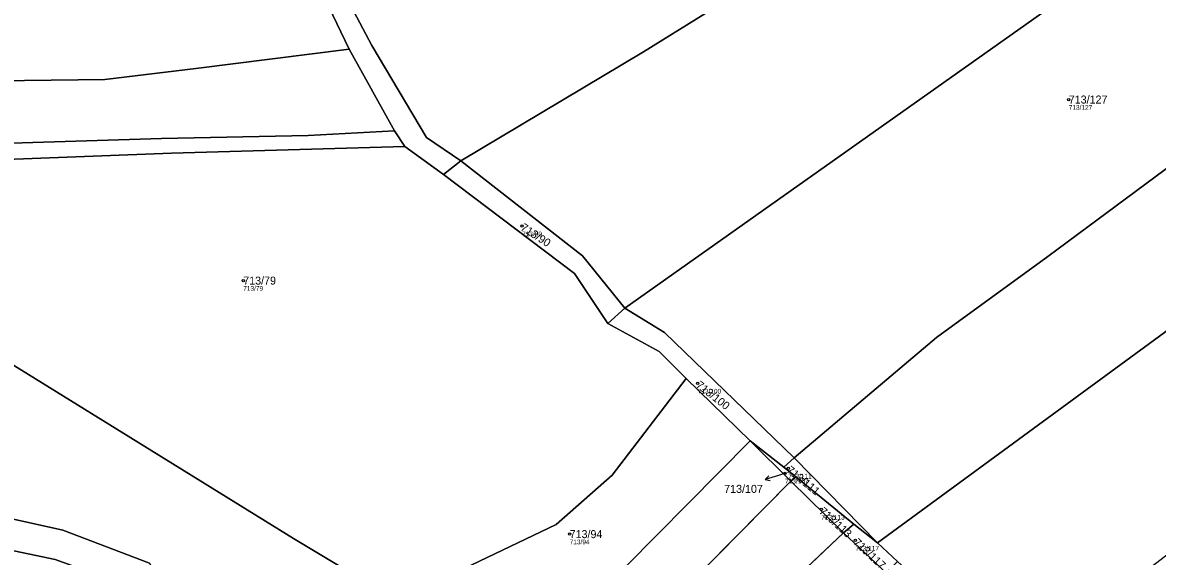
# Model space of a CAD drawing. Extents: x -732749 to -730903, y -1025757 to -1023435.
# Drawn here: x -731507.8 to -731266.8, y -1024006.4 to -1023893.2 of the extents above; entities that cross this region are included whole.
import ezdxf

# ---------------------------------------------------------------- set-up
doc = ezdxf.new("R2010")
doc.units = 0
for name, color, linetype in [('Definiční body', 7, 'Continuous'), ('Hranice parcel', 7, 'Continuous'), ('Parcelní čísla', 7, 'Continuous'), ('Polygon parcely', 7, 'Continuous'), ('Pop  PČ popisy', 7, 'Continuous')]:
    doc.layers.add(name, color=color, linetype=linetype)

msp = doc.modelspace()

# ---------------------------------------------------------------- linework, layer by layer
at = {"layer": 'Definiční body'}
for centre in [(-731285.62, -1023909.46), (-731401.73, -1023936.32), (-731460.94, -1023947.88), (-731364.42, -1023969.69), (-731345.19, -1023987.71), (-731345.86, -1023988.76), (-731338.19, -1023996.43), (-731391.62, -1024001.67), (-731330.92, -1024003.02)]:
    msp.add_circle(centre, 0.25, dxfattribs=at)
at = {"layer": 'Hranice parcel'}
for p, q in [((-731428.84, -1023916.09), (-731438.42, -1023898.8)), ((-731426.61, -1023919.41), (-731428.84, -1023916.09)), ((-731418.38, -1023925.35), (-731426.61, -1023919.41)), ((-731418.38, -1023925.35), (-731414.74, -1023922.47)), ((-731383.52, -1023956.96), (-731379.89, -1023953.71)), ((-731353.27, -1023981.88), (-731366.86, -1023968.65)), ((-731344.68, -1023990.47), (-731353.27, -1023981.88)), ((-731353.27, -1023981.88), (-731346.11, -1023987.45)), ((-731346.11, -1023987.45), (-731343.94, -1023985.48)), ((-731343.61, -1023989.49), (-731346.11, -1023987.45)), ((-731326.27, -1024003.5), (-731343.94, -1023985.48)), ((-731344.68, -1023990.47), (-731343.61, -1023989.49)), ((-731343.61, -1023989.49), (-731331.27, -1023999.57)), ((-731392.96, -1024039.29), (-731344.68, -1023990.47)), ((-731333.48, -1024001.39), (-731344.68, -1023990.47)), ((-731333.48, -1024001.39), (-731331.27, -1023999.57)), ((-731331.27, -1023999.57), (-731326.27, -1024003.5)), ((-731382.24, -1024047.43), (-731333.48, -1024001.39)), ((-731324.4, -1024009.87), (-731333.48, -1024001.39)), ((-731322.01, -1024007.47), (-731326.27, -1024003.5))]:
    msp.add_line(p, q, dxfattribs=at)
for points in [[(-731414.74, -1023922.47), (-731375.94, -1023899.35), (-731289.78, -1023845.87), (-731246.39, -1023819.02), (-731231.47, -1023808.57)], [(-731379.89, -1023953.71), (-731284.33, -1023886.14), (-731240.31, -1023854.47), (-731213.34, -1023837.54)], [(-731414.74, -1023922.47), (-731422.02, -1023917.49), (-731433.6, -1023898.01), (-731447.63, -1023871.48)], [(-731343.94, -1023985.48), (-731313.72, -1023959.93), (-731290.04, -1023942.73), (-731250.63, -1023913.57), (-731192.66, -1023872)], [(-731438.42, -1023898.8), (-731446.29, -1023882.39), (-731451.16, -1023873.26)], [(-731326.27, -1024003.5), (-731265.3, -1023958.87), (-731178.01, -1023894.21)], [(-731704.56, -1023905.58), (-731671.04, -1023905.77), (-731642.51, -1023905.58), (-731552.96, -1023905.96), (-731490.34, -1023905.19), (-731471, -1023902.89), (-731438.42, -1023898.8)], [(-731428.84, -1023916.09), (-731447.12, -1023917.08), (-731478.28, -1023917.75), (-731542.1, -1023919.68), (-731615.48, -1023918.06), (-731651.32, -1023916.41), (-731673.53, -1023917.75), (-731689.05, -1023919.67), (-731699.39, -1023923.31)], [(-731687.51, -1023922.74), (-731651.51, -1023919.86), (-731583.03, -1023921.97), (-731526.15, -1023922.74), (-731476.17, -1023920.82), (-731426.61, -1023919.41)], [(-731379.89, -1023953.71), (-731388.89, -1023942.59), (-731414.74, -1023922.47)], [(-731383.52, -1023956.96), (-731390.6, -1023946.35), (-731418.38, -1023925.35)], [(-731435.75, -1024017.71), (-731440.73, -1024008.32), (-731450.3, -1024002.57), (-731516.44, -1023961.69), (-731543.75, -1023951.48), (-731586.29, -1023938.91), (-731618.48, -1023933.17), (-731657.83, -1023932.32)], [(-731343.94, -1023985.48), (-731371.46, -1023958.88), (-731379.89, -1023953.71)], [(-731366.86, -1023968.65), (-731372.61, -1023962.9), (-731383.52, -1023956.96)], [(-731645.37, -1023968.05), (-731612.42, -1023974.8), (-731550.77, -1023989.35), (-731499.23, -1024000.84), (-731480.88, -1024007.84), (-731476.12, -1024016.75)], [(-731427.19, -1024015.28), (-731394.49, -1023999.66), (-731382.57, -1023989.16), (-731366.86, -1023968.65)], [(-731405.16, -1024033.8), (-731379.69, -1024008.51), (-731353.27, -1023981.88)], [(-731459.44, -1024028.2), (-731479.1, -1024020.06), (-731486.71, -1024012.12), (-731500.89, -1024007.04), (-731522.54, -1024002.51), (-731554.18, -1023995.53)]]:
    msp.add_lwpolyline(points, dxfattribs=at)
at = {"layer": 'Polygon parcely'}
for points in [[(-731238.7, -1023796.2), (-731246.65, -1023781.23), (-731248.1, -1023778.5), (-731257.97, -1023757.37), (-731355.61, -1023815.9), (-731389.36, -1023837.08), (-731447.63, -1023871.48), (-731433.6, -1023898.01), (-731422.02, -1023917.49), (-731414.74, -1023922.47), (-731375.94, -1023899.35), (-731289.78, -1023845.87), (-731246.39, -1023819.02), (-731231.47, -1023808.57), (-731234.2, -1023804.2)], [(-731228.78, -1023812.87), (-731231.47, -1023808.57), (-731246.39, -1023819.02), (-731289.78, -1023845.87), (-731375.94, -1023899.35), (-731414.74, -1023922.47), (-731388.89, -1023942.59), (-731379.89, -1023953.71), (-731284.33, -1023886.14), (-731240.31, -1023854.47), (-731213.34, -1023837.54), (-731214.2, -1023836.2)], [(-731208, -1023845.8), (-731213.34, -1023837.54), (-731240.31, -1023854.47), (-731284.33, -1023886.14), (-731379.89, -1023953.71), (-731371.46, -1023958.88), (-731343.94, -1023985.48), (-731313.72, -1023959.93), (-731290.04, -1023942.73), (-731250.63, -1023913.57), (-731192.66, -1023872), (-731193.5, -1023870.9)], [(-731438.42, -1023898.8), (-731446.29, -1023882.39), (-731451.16, -1023873.26), (-731462.14, -1023854.39), (-731467.17, -1023845.61), (-731508.34, -1023847.14), (-731532.85, -1023846.76), (-731595.17, -1023847.14), (-731614.32, -1023848.1), (-731658.55, -1023848.29), (-731742.62, -1023847.34), (-731795.29, -1023842.93), (-731801.05, -1023869.94), (-731758.06, -1023873.14), (-731733.45, -1023875.67), (-731694.79, -1023879.71), (-731697.66, -1023883.92), (-731704.56, -1023905.58), (-731671.04, -1023905.77), (-731642.51, -1023905.58), (-731552.96, -1023905.96), (-731490.34, -1023905.19), (-731471, -1023902.89)], [(-731418.38, -1023925.35), (-731414.74, -1023922.47), (-731422.02, -1023917.49), (-731433.6, -1023898.01), (-731447.63, -1023871.48), (-731451.16, -1023873.26), (-731446.29, -1023882.39), (-731438.42, -1023898.8), (-731428.84, -1023916.09), (-731426.61, -1023919.41)], [(-731192.66, -1023872), (-731250.63, -1023913.57), (-731290.04, -1023942.73), (-731313.72, -1023959.93), (-731343.94, -1023985.48), (-731326.27, -1024003.5), (-731265.3, -1023958.87), (-731178.01, -1023894.21), (-731178.7, -1023893), (-731186.5, -1023880.1)], [(-731217.09, -1023969.75), (-731158.97, -1023925.58), (-731172.5, -1023903.9), (-731178.01, -1023894.21), (-731265.3, -1023958.87), (-731326.27, -1024003.5), (-731322.01, -1024007.47), (-731312.15, -1024016.45), (-731302.46, -1024025.85), (-731305.25, -1024028.62), (-731354.28, -1024075.19), (-731351.34, -1024078.91), (-731354.64, -1024092.34), (-731352.42, -1024120.31), (-731351.49, -1024137.19), (-731349.91, -1024139.21), (-731346.84, -1024135.92), (-731337.55, -1024092.09), (-731344.35, -1024085.04), (-731296.19, -1024037.9), (-731293.41, -1024034.93), (-731297.24, -1024030.92), (-731244.76, -1023990.72)], [(-731438.42, -1023898.8), (-731471, -1023902.89), (-731490.34, -1023905.19), (-731552.96, -1023905.96), (-731642.51, -1023905.58), (-731671.04, -1023905.77), (-731704.56, -1023905.58), (-731699.39, -1023923.31), (-731689.05, -1023919.67), (-731673.53, -1023917.75), (-731651.32, -1023916.41), (-731615.48, -1023918.06), (-731542.1, -1023919.68), (-731478.28, -1023917.75), (-731447.12, -1023917.08), (-731428.84, -1023916.09)], [(-731657.83, -1023932.32), (-731618.48, -1023933.17), (-731586.29, -1023938.91), (-731543.75, -1023951.48), (-731516.44, -1023961.69), (-731450.3, -1024002.57), (-731440.73, -1024008.32), (-731435.75, -1024017.71), (-731427.19, -1024015.28), (-731394.49, -1023999.66), (-731382.57, -1023989.16), (-731366.86, -1023968.65), (-731372.61, -1023962.9), (-731383.52, -1023956.96), (-731390.6, -1023946.35), (-731418.38, -1023925.35), (-731426.61, -1023919.41), (-731476.17, -1023920.82), (-731526.15, -1023922.74), (-731583.03, -1023921.97), (-731651.51, -1023919.86), (-731687.51, -1023922.74), (-731670.28, -1023931.17)], [(-731388.89, -1023942.59), (-731414.74, -1023922.47), (-731418.38, -1023925.35), (-731390.6, -1023946.35), (-731383.52, -1023956.96), (-731379.89, -1023953.71)], [(-731435.75, -1024017.71), (-731440.73, -1024008.32), (-731450.3, -1024002.57), (-731516.44, -1023961.69), (-731543.75, -1023951.48), (-731586.29, -1023938.91), (-731618.48, -1023933.17), (-731657.83, -1023932.32), (-731657.45, -1023935.57), (-731656.05, -1023959.31), (-731655.71, -1023966.11), (-731653.37, -1023966.55), (-731645.37, -1023968.05), (-731612.42, -1023974.8), (-731550.77, -1023989.35), (-731499.23, -1024000.84), (-731480.88, -1024007.84), (-731476.12, -1024016.75), (-731449.59, -1024031.36), (-731440.82, -1024023.14), (-731438.82, -1024021.15)], [(-731371.46, -1023958.88), (-731379.89, -1023953.71), (-731383.52, -1023956.96), (-731372.61, -1023962.9), (-731366.86, -1023968.65), (-731353.27, -1023981.88), (-731346.11, -1023987.45), (-731343.94, -1023985.48)], [(-731449.59, -1024031.36), (-731476.12, -1024016.75), (-731480.88, -1024007.84), (-731499.23, -1024000.84), (-731550.77, -1023989.35), (-731612.42, -1023974.8), (-731645.37, -1023968.05), (-731653.37, -1023966.55), (-731655.71, -1023966.11), (-731655.21, -1023974.42), (-731652.98, -1023974.83), (-731647.43, -1023975.85), (-731626.31, -1023981.02), (-731612.46, -1023983.14), (-731599.74, -1023985.11), (-731575.22, -1023991.57), (-731558.07, -1023994.8), (-731554.18, -1023995.53), (-731522.54, -1024002.51), (-731500.89, -1024007.04), (-731486.71, -1024012.12), (-731479.1, -1024020.06), (-731459.44, -1024028.2), (-731452.13, -1024033.73)], [(-731379.69, -1024008.51), (-731353.27, -1023981.88), (-731366.86, -1023968.65), (-731382.57, -1023989.16), (-731394.49, -1023999.66), (-731427.19, -1024015.28), (-731405.16, -1024033.8)], [(-731353.27, -1023981.88), (-731379.69, -1024008.51), (-731405.16, -1024033.8), (-731392.96, -1024039.29), (-731344.68, -1023990.47)], [(-731346.11, -1023987.45), (-731353.27, -1023981.88), (-731344.68, -1023990.47), (-731343.61, -1023989.49)], [(-731326.27, -1024003.5), (-731343.94, -1023985.48), (-731346.11, -1023987.45), (-731343.61, -1023989.49), (-731331.27, -1023999.57)], [(-731333.48, -1024001.39), (-731331.27, -1023999.57), (-731343.61, -1023989.49), (-731344.68, -1023990.47)], [(-731333.48, -1024001.39), (-731344.68, -1023990.47), (-731392.96, -1024039.29), (-731382.24, -1024047.43)], [(-731326.27, -1024003.5), (-731331.27, -1023999.57), (-731333.48, -1024001.39), (-731324.4, -1024009.87), (-731322.01, -1024007.47)], [(-731324.4, -1024009.87), (-731333.48, -1024001.39), (-731382.24, -1024047.43), (-731373.53, -1024057.68)]]:
    msp.add_lwpolyline(points, close=True, dxfattribs=at)
for points in [[(-731526.15, -1023922.74), (-731476.17, -1023920.82), (-731426.61, -1023919.41), (-731428.84, -1023916.09), (-731447.12, -1023917.08), (-731478.28, -1023917.75), (-731542.1, -1023919.68)], [(-731512.29, -1024019.72), (-731502.44, -1024027.27), (-731490.81, -1024036.97), (-731476.81, -1024040.37), (-731469.64, -1024042.11), (-731461.88, -1024038.54), (-731453.15, -1024034.69), (-731452.13, -1024033.73), (-731459.44, -1024028.2), (-731479.1, -1024020.06), (-731486.71, -1024012.12), (-731500.89, -1024007.04), (-731522.54, -1024002.51)]]:
    msp.add_lwpolyline(points, dxfattribs=at)
at = {"layer": 'Pop  PČ popisy'}
for p, q in [((-731347.26, -1023989.2), (-731350.13, -1023990.08)), ((-731350.13, -1023990.08), (-731349.32, -1023989.31)), ((-731350.13, -1023990.08), (-731349.03, -1023990.26)), ((-731345.86, -1023988.76), (-731347.26, -1023989.2))]:
    msp.add_line(p, q, dxfattribs=at)

# ---------------------------------------------------------------- texts
at = {"layer": 'Definiční body'}
for s, p in [('713/127', (-731285.62, -1023911.62)), ('713/90', (-731401.73, -1023938.48)), ('713/79', (-731460.94, -1023950.04)), ('713/100', (-731364.42, -1023971.85)), ('713/107', (-731345.86, -1023990.92)), ('713/111', (-731345.19, -1023989.87)), ('713/113', (-731338.19, -1023998.59)), ('713/94', (-731391.62, -1024003.83)), ('713/117', (-731330.92, -1024005.18))]:
    msp.add_text(s, height=1, dxfattribs=at).set_placement(p)
at = {"layer": 'Parcelní čísla'}
for s, p in [('713/127', (-731285.62, -1023910.31)), ('713/79', (-731460.94, -1023948.73)), ('713/107', (-731358.8, -1023992.92)), ('713/94', (-731391.62, -1024002.52))]:
    msp.add_text(s, height=1.7, dxfattribs=at).set_placement(p)
for s, rotation, p in [('713/90', 327, (-731402.19, -1023937.03)), ('713/100', 322, (-731364.94, -1023970.36)), ('713/111', 321, (-731345.72, -1023988.37)), ('713/113', 318, (-731338.76, -1023997.06)), ('713/117', 317, (-731331.5, -1024003.64))]:
    msp.add_text(s, height=1.7, rotation=rotation, dxfattribs=at).set_placement(p)

doc.saveas('drawing.dxf')
